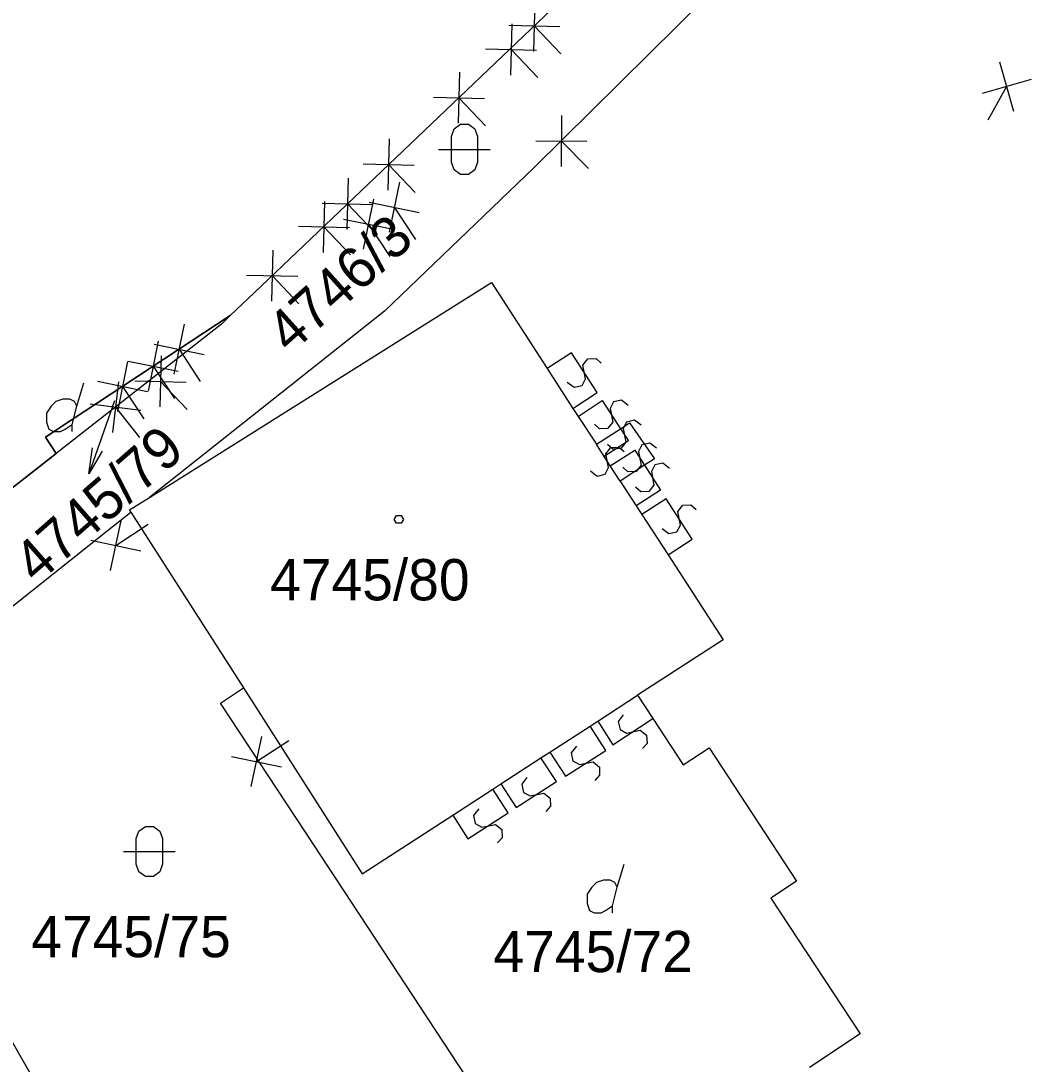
# Model space of a CAD drawing. Extents: x -266179 to -264727, y -1243225 to -1241702.
# Drawn here: x -265776.16 to -265736.98, y -1241992.88 to -1241952.44 of the extents above; entities that cross this region are included whole.
import ezdxf

# ---------------------------------------------------------------- set-up
doc = ezdxf.new("R2010")
doc.units = 0
for name, color, linetype in [('Vrstva 1', 7, 'Continuous'), ('Vrstva 19', 7, 'Continuous'), ('Vrstva 2', 7, 'Continuous'), ('Vrstva 21', 7, 'Continuous')]:
    doc.layers.add(name, color=color, linetype=linetype)

msp = doc.modelspace()

# ---------------------------------------------------------------- linework, layer by layer
at = {"layer": 'Vrstva 1'}
for p, q in [((-265747.61, -1241949.58), (-265756.26, -1241958.14)), ((-265755.55, -1241951.97), (-265767.11, -1241962.98)), ((-265756.26, -1241958.14), (-265762.05, -1241963.69)), ((-265771.17, -1241970.91), (-265757.91, -1241962.58)), ((-265757.91, -1241962.58), (-265755.75, -1241965.91)), ((-265767.11, -1241962.98), (-265768.04, -1241963.86)), ((-265762.05, -1241963.69), (-265771.17, -1241970.91)), ((-265768.38, -1241964.19), (-265774.79, -1241969.21)), ((-265768.04, -1241963.86), (-265774.2, -1241967.92)), ((-265768.04, -1241963.86), (-265768.38, -1241964.19)), ((-265755.75, -1241965.91), (-265754.75, -1241967.46)), ((-265773.99, -1241967.37), (-265773.72, -1241966.47)), ((-265754.75, -1241967.46), (-265754.55, -1241967.77)), ((-265754.55, -1241967.77), (-265753.84, -1241968.85)), ((-265774.2, -1241967.92), (-265775.2, -1241968.58)), ((-265753.84, -1241968.85), (-265752.91, -1241968.25)), ((-265752.91, -1241968.25), (-265752.56, -1241968.02)), ((-265752.56, -1241968.02), (-265751.58, -1241969.41)), ((-265775.2, -1241968.58), (-265774.79, -1241969.21)), ((-265774.79, -1241969.21), (-265784.3, -1241976.65)), ((-265773.002, -1241969.124), (-265773.521, -1241970.002)), ((-265751.58, -1241969.41), (-265751.97, -1241969.66)), ((-265751.97, -1241969.66), (-265752.92, -1241970.28)), ((-265752.92, -1241970.28), (-265752.3, -1241971.24)), ((-265771.94, -1241971.39), (-265771.17, -1241970.91)), ((-265772.81, -1241972.21), (-265771.89, -1241971.48)), ((-265771.89, -1241971.48), (-265771.94, -1241971.39)), ((-265771.89, -1241971.48), (-265767.53, -1241978.29)), ((-265752.3, -1241971.24), (-265752.08, -1241971.57)), ((-265752.08, -1241971.57), (-265751.06, -1241973.14)), ((-265782.84, -1241980.16), (-265772.81, -1241972.21)), ((-265751.06, -1241973.14), (-265748.93, -1241976.43)), ((-265748.93, -1241976.43), (-265752.24, -1241978.58)), ((-265768.42, -1241978.88), (-265767.53, -1241978.29)), ((-265767.53, -1241978.29), (-265762.92, -1241985.5)), ((-265753.79, -1241979.58), (-265752.24, -1241978.58)), ((-265752.24, -1241978.58), (-265751.65, -1241979.48)), ((-265765.12, -1241983.89), (-265768.42, -1241978.88)), ((-265754.08, -1241979.77), (-265753.79, -1241979.58)), ((-265751.65, -1241979.48), (-265750.47, -1241981.27)), ((-265755.64, -1241980.78), (-265754.08, -1241979.77)), ((-265755.99, -1241981), (-265755.64, -1241980.78)), ((-265750.47, -1241981.27), (-265749.47, -1241980.61)), ((-265749.47, -1241980.61), (-265746.08, -1241985.78)), ((-265757.55, -1241982.01), (-265755.99, -1241981)), ((-265757.86, -1241982.22), (-265757.55, -1241982.01)), ((-265759.41, -1241983.22), (-265757.86, -1241982.22)), ((-265771.92, -1242000), (-265781.69, -1241982.93)), ((-265762.92, -1241985.5), (-265759.41, -1241983.22)), ((-265761.82, -1241988.9), (-265765.12, -1241983.89)), ((-265753.03, -1241986.02), (-265752.76, -1241985.12)), ((-265746.08, -1241985.78), (-265747.08, -1241986.44)), ((-265747.08, -1241986.44), (-265743.61, -1241991.7)), ((-265758.52, -1241993.92), (-265761.82, -1241988.9)), ((-265743.61, -1241991.7), (-265745.58, -1241993))]:
    msp.add_line(p, q, dxfattribs=at)
for points in [[(-265759.46, -1241956.92), (-265759.36, -1241956.63), (-265759.11, -1241956.45), (-265758.8, -1241956.45), (-265758.55, -1241956.63), (-265758.45, -1241956.92), (-265758.45, -1241957.92), (-265758.55, -1241958.21), (-265758.8, -1241958.39), (-265759.11, -1241958.39), (-265759.36, -1241958.21), (-265759.46, -1241957.92)], [(-265761.41, -1241971.61), (-265761.32, -1241971.76), (-265761.41, -1241971.91), (-265761.59, -1241971.91), (-265761.68, -1241971.76), (-265761.59, -1241971.61)], [(-265771.68, -1241984.13), (-265771.58, -1241983.84), (-265771.33, -1241983.66), (-265771.02, -1241983.66), (-265770.77, -1241983.84), (-265770.67, -1241984.13), (-265770.67, -1241985.13), (-265770.77, -1241985.42), (-265771.02, -1241985.6), (-265771.33, -1241985.6), (-265771.58, -1241985.42), (-265771.68, -1241985.13)]]:
    msp.add_lwpolyline(points, close=True, dxfattribs=at)
for points in [[(-265759.96, -1241957.42), (-265758.69, -1241957.42), (-265757.96, -1241957.42)], [(-265774.17, -1241968.36), (-265774.17, -1241968.09), (-265773.99, -1241967.37), (-265774.08, -1241967.19), (-265774.26, -1241967.1), (-265774.53, -1241967.1), (-265774.8, -1241967.19), (-265774.98, -1241967.37), (-265775.16, -1241967.64), (-265775.16, -1241968), (-265775.07, -1241968.27), (-265774.89, -1241968.36), (-265774.62, -1241968.36), (-265774.44, -1241968.27), (-265774.17, -1241968.09)], [(-265772.53, -1241967.17), (-265773.521, -1241970.002), (-265773.379, -1241968.992)], [(-265772.18, -1241984.63), (-265770.91, -1241984.63), (-265770.18, -1241984.63)], [(-265753.21, -1241987.01), (-265753.21, -1241986.74), (-265753.03, -1241986.02), (-265753.12, -1241985.84), (-265753.3, -1241985.75), (-265753.57, -1241985.75), (-265753.84, -1241985.84), (-265754.02, -1241986.02), (-265754.2, -1241986.29), (-265754.2, -1241986.65), (-265754.11, -1241986.92), (-265753.93, -1241987.01), (-265753.66, -1241987.01), (-265753.48, -1241986.92), (-265753.21, -1241986.74)]]:
    msp.add_lwpolyline(points, dxfattribs=at)
at = {"layer": 'Vrstva 19'}
msp.add_line((-265771.92, -1242000), (-265781.69, -1241982.93), dxfattribs=at)
at = {"layer": 'Vrstva 2'}
for p, q in [((-265754.81, -1241965.3), (-265755.75, -1241965.91)), ((-265753.81, -1241966.85), (-265754.81, -1241965.3)), ((-265754.75, -1241967.46), (-265753.81, -1241966.85)), ((-265754.55, -1241967.77), (-265753.61, -1241967.16)), ((-265753.61, -1241967.16), (-265752.91, -1241968.25)), ((-265752.91, -1241968.25), (-265752.6, -1241968.72)), ((-265753.54, -1241969.33), (-265753.84, -1241968.85)), ((-265752.6, -1241968.72), (-265753.54, -1241969.33)), ((-265753.3, -1241969.69), (-265752.35, -1241969.08)), ((-265752.35, -1241969.08), (-265751.97, -1241969.66)), ((-265753.3, -1241969.69), (-265753.54, -1241969.33)), ((-265752.92, -1241970.28), (-265753.3, -1241969.69)), ((-265751.97, -1241969.66), (-265751.35, -1241970.63)), ((-265751.35, -1241970.63), (-265752.3, -1241971.24)), ((-265751.14, -1241970.96), (-265752.08, -1241971.57)), ((-265750.12, -1241972.53), (-265751.14, -1241970.96)), ((-265751.06, -1241973.14), (-265750.12, -1241972.53)), ((-265753.79, -1241979.58), (-265753.2, -1241980.5)), ((-265753.2, -1241980.5), (-265751.65, -1241979.48)), ((-265753.47, -1241980.72), (-265754.08, -1241979.77)), ((-265755.64, -1241980.78), (-265755.04, -1241981.71)), ((-265755.04, -1241981.71), (-265753.47, -1241980.72)), ((-265755.39, -1241981.92), (-265755.99, -1241981)), ((-265757.55, -1241982.01), (-265756.95, -1241982.93)), ((-265756.95, -1241982.93), (-265755.39, -1241981.92)), ((-265757.26, -1241983.14), (-265757.86, -1241982.22)), ((-265759.41, -1241983.22), (-265758.82, -1241984.14)), ((-265758.82, -1241984.14), (-265757.26, -1241983.14))]:
    msp.add_line(p, q, dxfattribs=at)
for points in [[(-265754.967, -1241966.44), (-265754.707, -1241966.641), (-265754.395, -1241966.57), (-265754.261, -1241966.317), (-265754.364, -1241965.788), (-265754.166, -1241965.542), (-265753.853, -1241965.53), (-265753.653, -1241965.71)], [(-265752.602, -1241967.342), (-265752.862, -1241967.14), (-265753.174, -1241967.21), (-265753.308, -1241967.463), (-265753.207, -1241967.992), (-265753.405, -1241968.238), (-265753.719, -1241968.249), (-265753.918, -1241968.068)], [(-265752.101, -1241968.114), (-265752.364, -1241967.916), (-265752.675, -1241967.989), (-265752.806, -1241968.243), (-265752.698, -1241968.771), (-265752.894, -1241969.02), (-265753.207, -1241969.034), (-265753.409, -1241968.856)], [(-265754.072, -1241969.885), (-265753.808, -1241970.081), (-265753.498, -1241970.006), (-265753.367, -1241969.751), (-265753.478, -1241969.224), (-265753.284, -1241968.975), (-265752.971, -1241968.958), (-265752.768, -1241969.135)], [(-265751.505, -1241969.001), (-265751.767, -1241968.802), (-265752.078, -1241968.874), (-265752.211, -1241969.128), (-265752.104, -1241969.656), (-265752.3, -1241969.904), (-265752.614, -1241969.918), (-265752.815, -1241969.739)], [(-265751.001, -1241969.783), (-265751.261, -1241969.581), (-265751.573, -1241969.65), (-265751.708, -1241969.903), (-265751.607, -1241970.432), (-265751.806, -1241970.678), (-265752.12, -1241970.688), (-265752.319, -1241970.507)], [(-265751.286, -1241972.112), (-265751.025, -1241972.312), (-265750.714, -1241972.241), (-265750.58, -1241971.987), (-265750.685, -1241971.459), (-265750.488, -1241971.211), (-265750.174, -1241971.198), (-265749.974, -1241971.378)], [(-265752.796, -1241979.336), (-265752.994, -1241979.598), (-265752.921, -1241979.909), (-265752.667, -1241980.041), (-265752.139, -1241979.933), (-265751.891, -1241980.129), (-265751.876, -1241980.443), (-265752.054, -1241980.644)], [(-265754.613, -1241980.554), (-265754.816, -1241980.813), (-265754.749, -1241981.125), (-265754.498, -1241981.262), (-265753.968, -1241981.164), (-265753.723, -1241981.364), (-265753.714, -1241981.678), (-265753.897, -1241981.876)], [(-265756.536, -1241981.768), (-265756.736, -1241982.029), (-265756.665, -1241982.341), (-265756.412, -1241982.475), (-265755.884, -1241982.37), (-265755.637, -1241982.568), (-265755.624, -1241982.881), (-265755.804, -1241983.082)], [(-265758.403, -1241982.982), (-265758.604, -1241983.241), (-265758.535, -1241983.553), (-265758.282, -1241983.688), (-265757.753, -1241983.587), (-265757.507, -1241983.786), (-265757.496, -1241984.099), (-265757.677, -1241984.298)]]:
    msp.add_lwpolyline(points, dxfattribs=at)
at = {"layer": 'Vrstva 21'}
for p, q in [((-265756.224, -1241951.645), (-265756.272, -1241953.625)), ((-265755.55, -1241951.97), (-265767.11, -1241962.98)), ((-265767.11, -1241962.98), (-265755.55, -1241951.97)), ((-265757.238, -1241952.611), (-265755.258, -1241952.659)), ((-265757.118, -1241952.56), (-265757.172, -1241954.539)), ((-265756.248, -1241952.635), (-265755.214, -1241953.721)), ((-265758.135, -1241953.522), (-265756.156, -1241953.577)), ((-265757.145, -1241953.55), (-265756.114, -1241954.639)), ((-265738.204, -1241954.031), (-265737.664, -1241955.936)), ((-265759.146, -1241954.429), (-265759.195, -1241956.408)), ((-265736.981, -1241954.713), (-265738.886, -1241955.253)), ((-265737.934, -1241954.983), (-265738.665, -1241956.293)), ((-265760.16, -1241955.394), (-265758.181, -1241955.443)), ((-265759.17, -1241955.418), (-265758.136, -1241956.505)), ((-265755.195, -1241956.103), (-265755.206, -1241958.083)), ((-265761.874, -1241957.018), (-265761.925, -1241958.997)), ((-265756.19, -1241957.087), (-265754.21, -1241957.098)), ((-265755.2, -1241957.093), (-265754.145, -1241958.159)), ((-265762.889, -1241957.982), (-265760.91, -1241958.032)), ((-265761.899, -1241958.007), (-265760.866, -1241959.094)), ((-265763.465, -1241958.542), (-265763.514, -1241960.521)), ((-265761.477, -1241958.694), (-265761.875, -1241960.634)), ((-265762.481, -1241959.349), (-265762.879, -1241961.289)), ((-265764.479, -1241959.507), (-265762.5, -1241959.556)), ((-265764.38, -1241959.435), (-265764.435, -1241961.414)), ((-265763.49, -1241959.532), (-265762.455, -1241960.618)), ((-265762.646, -1241959.465), (-265760.707, -1241959.863)), ((-265761.676, -1241959.664), (-265760.851, -1241960.916)), ((-265763.65, -1241960.12), (-265761.71, -1241960.518)), ((-265765.397, -1241960.397), (-265763.418, -1241960.451)), ((-265764.407, -1241960.424), (-265763.376, -1241961.514)), ((-265762.68, -1241960.319), (-265761.854, -1241961.571)), ((-265766.388, -1241961.325), (-265766.436, -1241963.305)), ((-265767.402, -1241962.291), (-265765.422, -1241962.339)), ((-265766.412, -1241962.315), (-265765.377, -1241963.401)), ((-265767.11, -1241962.98), (-265768.04, -1241963.86)), ((-265768.04, -1241963.86), (-265767.11, -1241962.98)), ((-265768.04, -1241963.86), (-265774.2, -1241967.92)), ((-265774.2, -1241967.92), (-265768.04, -1241963.86)), ((-265769.825, -1241964.2), (-265770.223, -1241966.139)), ((-265770.829, -1241964.854), (-265771.227, -1241966.794)), ((-265770.994, -1241964.971), (-265769.055, -1241965.369)), ((-265770.715, -1241965.426), (-265770.77, -1241967.405)), ((-265770.024, -1241965.17), (-265769.199, -1241966.422)), ((-265772.017, -1241965.641), (-265772.415, -1241967.58)), ((-265771.998, -1241965.625), (-265770.058, -1241966.023)), ((-265771.028, -1241965.824), (-265770.202, -1241967.076)), ((-265773.185, -1241966.411), (-265771.246, -1241966.809)), ((-265772.366, -1241966.424), (-265772.606, -1241968.39)), ((-265772.216, -1241966.61), (-265771.39, -1241967.863)), ((-265771.732, -1241966.389), (-265769.753, -1241966.443)), ((-265770.743, -1241966.416), (-265769.711, -1241967.505)), ((-265773.469, -1241967.287), (-265771.504, -1241967.527)), ((-265772.486, -1241967.407), (-265771.562, -1241968.588)), ((-265774.2, -1241967.92), (-265775.2, -1241968.58)), ((-265775.2, -1241968.58), (-265774.2, -1241967.92)), ((-265775.2, -1241968.58), (-265774.79, -1241969.21)), ((-265774.79, -1241969.21), (-265775.2, -1241968.58)), ((-265774.79, -1241969.21), (-265784.3, -1241976.65)), ((-265784.3, -1241976.65), (-265774.79, -1241969.21)), ((-265772.678, -1241973.74), (-265772.269, -1241971.803)), ((-265772.474, -1241972.771), (-265771.217, -1241971.953)), ((-265773.442, -1241972.567), (-265771.505, -1241972.976)), ((-265767.222, -1241982.12), (-265766.812, -1241980.183)), ((-265767.017, -1241981.151), (-265765.76, -1241980.333)), ((-265767.986, -1241980.947), (-265766.048, -1241981.356)), ((-265771.92, -1242000), (-265781.69, -1241982.93))]:
    msp.add_line(p, q, dxfattribs=at)

# ---------------------------------------------------------------- texts
at = {"layer": 'Vrstva 1'}
for s, rotation, p in [('4746/3', 41.9405, (-265765.713, -1241965.389)), ('4745/79', 41.1957, (-265775.546, -1241974.31))]:
    msp.add_text(s, height=1.6, rotation=rotation, dxfattribs=at).set_placement(p)
for s, p in [('4745/80', (-265766.49, -1241974.9)), ('4745/75', (-265775.751, -1241988.73)), ('4745/72', (-265757.831, -1241989.31))]:
    msp.add_text(s, height=1.6, dxfattribs=at).set_placement(p)

doc.saveas('drawing.dxf')
